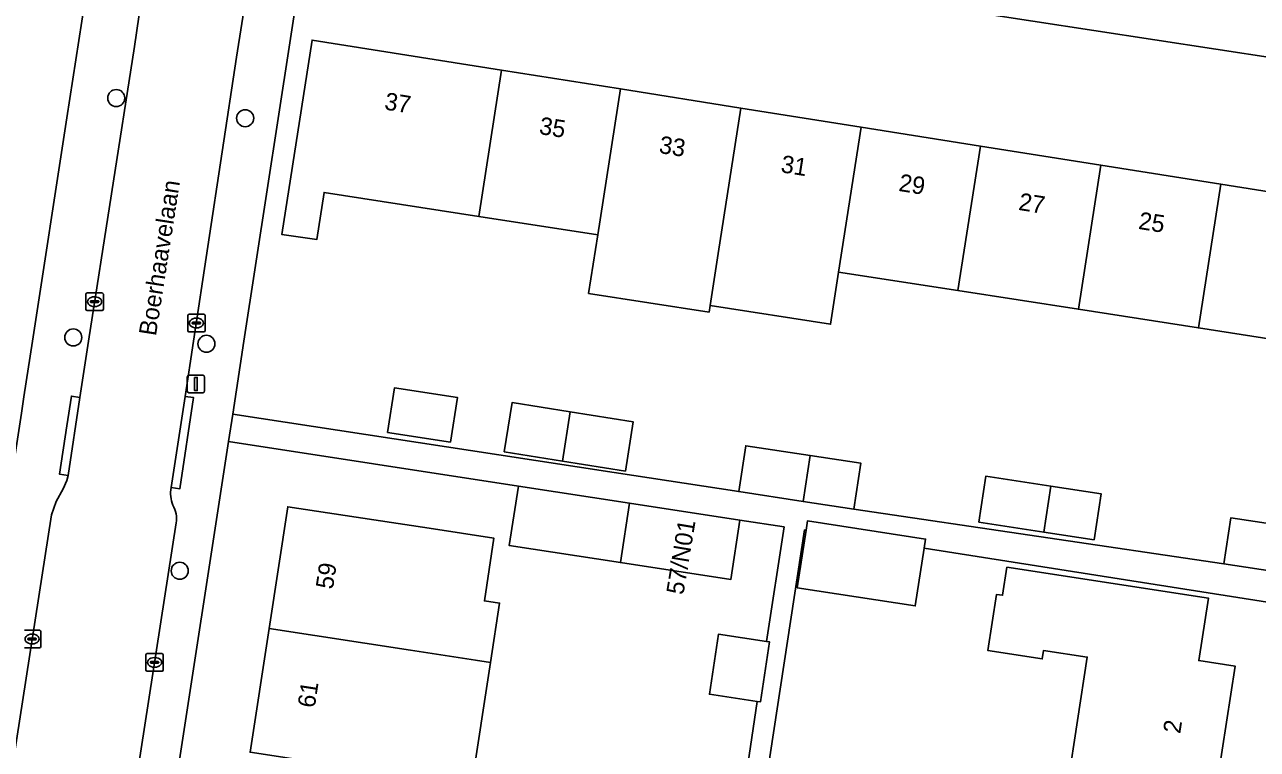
# Model space of a CAD drawing. Extents: x 161483 to 162250, y 379484 to 380833.
# Drawn here: x 161997.6 to 162068.3, y 380476.6 to 380518.2 of the extents above; entities that cross this region are included whole.
import ezdxf

# ---------------------------------------------------------------- set-up
doc = ezdxf.new("R2010")
doc.units = 0
for name, color, linetype in [('IMGEO_Boom', 7, 'Continuous'), ('IMGEO_Erf', 7, 'Continuous'), ('IMGEO_Kolk', 7, 'Continuous'), ('IMGEO_Lichtmast', 7, 'Continuous'), ('IMGEO_Openbare_ruimte_label', 7, 'Continuous'), ('IMGEO_Pand', 7, 'Continuous'), ('IMGEO_Pand_nummerreeks', 7, 'Continuous'), ('IMGEO_Rijbaan_lokaal_open', 7, 'Continuous'), ('IMGEO_Voetpad_open', 7, 'Continuous')]:
    doc.layers.add(name, color=color, linetype=linetype)

msp = doc.modelspace()

# ---------------------------------------------------------------- linework, layer by layer
at = {"layer": 'IMGEO_Boom'}
for centre in [(162002.833, 380513.941), (162010.228, 380512.781), (162000.37, 380500.207), (162008.006, 380499.843), (162006.474, 380486.826)]:
    msp.add_circle(centre, 0.489, dxfattribs=at)
at = {"layer": 'IMGEO_Erf'}
for points in [[(161997.539, 380496.804), (161998.03, 380500), (162000, 380512.813), (162001.728, 380523.906)], [(162083.408, 380514.075), (162048.414, 380519.427), (162017.011, 380524.254)], [(162013.988, 380522.858), (162013.459, 380521.47), (162010.156, 380500), (162009.511, 380495.807), (162024.782, 380493.47), (162031.388, 380492.459), (162038.541, 380491.365), (162038.944, 380493.999), (162042.635, 380493.434), (162045.55, 380492.988), (162045.147, 380490.354), (162066.367, 380487.23), (162066.77, 380489.864), (162070.182, 380489.342), (162073.376, 380488.853), (162072.973, 380486.219), (162081.739, 380484.84), (162084.124, 380500), (162085.825, 380510.811)], [(162069.809, 380500), (162064.909, 380500.759), (162058.02, 380501.825), (162051.117, 380502.894), (162044.268, 380503.955), (162043.804, 380500.964), (162036.899, 380502.036), (162036.841, 380501.665), (162029.931, 380502.737), (162030.452, 380506.094), (162023.64, 380507.149), (162014.755, 380508.525), (162014.336, 380505.825), (162012.338, 380506.104), (162014.066, 380517.261), (162024.941, 380515.538), (162031.75, 380514.46), (162038.657, 380513.366), (162045.558, 380512.273), (162052.404, 380511.188), (162059.303, 380510.096), (162066.188, 380509.005), (162073.063, 380507.916)], [(162039.053, 380475.719), (162039.605, 380479.324), (162036.857, 380479.745), (162037.385, 380483.193), (162040.134, 380482.773), (162041.141, 380489.344), (162038.601, 380489.733), (162038.081, 380486.323), (162031.754, 380487.291), (162025.378, 380488.266), (162025.899, 380491.676), (162009.269, 380494.234), (162000, 380433.985)], [(162010.512, 380476.414), (162011.599, 380483.512), (162012.668, 380490.501), (162017.611, 380489.745), (162020.776, 380489.261), (162024.501, 380488.692), (162023.952, 380485.099), (162024.822, 380484.966), (162024.302, 380481.567), (162023.216, 380474.47)], [(162081.4, 380483.045), (162049.175, 380488.117), (162048.669, 380484.81), (162041.895, 380485.847), (162042.401, 380489.155), (162042.32, 380489.168), (162039.182, 380468.642)]]:
    msp.add_lwpolyline(points, dxfattribs=at)
for points in [[(162022.008, 380494.204), (162018.401, 380494.756), (162018.792, 380497.317), (162022.399, 380496.765)], [(162028.876, 380495.936), (162032.485, 380495.36), (162032.035, 380492.543), (162028.438, 380493.118), (162025.087, 380493.653), (162025.537, 380496.469)], [(162056.446, 380491.681), (162059.323, 380491.24), (162058.92, 380488.606), (162056.038, 380489.047), (162052.314, 380489.617), (162052.717, 380492.251)], [(162052.273, 380475.388), (162053.993, 380475.125), (162057.421, 380474.6), (162058.535, 380481.869), (162056.023, 380482.254), (162055.949, 380481.767), (162052.834, 380482.244), (162053.329, 380485.472), (162053.679, 380485.418), (162053.926, 380487.03), (162065.478, 380485.26), (162064.929, 380481.674), (162067.01, 380481.356), (162065.78, 380473.32), (162064.545, 380465.254), (162064.377, 380465.279), (162064.06, 380463.205), (162059.118, 380463.961), (162058.624, 380464.037), (162058.941, 380466.112), (162055.254, 380466.675), (162055.87, 380470.71), (162052.804, 380471.178)]]:
    msp.add_lwpolyline(points, close=True, dxfattribs=at)
at = {"layer": 'IMGEO_Kolk'}
for p, q in [((162001.167, 380502.758), (162002.019, 380502.758)), ((162001.092, 380501.832), (162001.092, 380502.684)), ((162001.351, 380502.252), (162001.351, 380502.264)), ((162001.789, 380502.215), (162001.391, 380502.215)), ((162001.394, 380502.301), (162001.792, 380502.301)), ((162001.58, 380502.538), (162001.605, 380502.538)), ((162001.835, 380502.264), (162001.835, 380502.252)), ((162002.093, 380502.684), (162002.093, 380501.832)), ((162002.019, 380501.758), (162001.167, 380501.758)), ((162001.603, 380501.978), (162001.578, 380501.978)), ((162006.93, 380500.609), (162006.93, 380501.461)), ((162007.005, 380501.535), (162007.857, 380501.535)), ((162007.418, 380501.315), (162007.443, 380501.315)), ((162007.931, 380501.461), (162007.931, 380500.609)), ((162007.189, 380501.029), (162007.189, 380501.041)), ((162007.627, 380500.992), (162007.229, 380500.992)), ((162007.232, 380501.078), (162007.63, 380501.078)), ((162007.441, 380500.755), (162007.416, 380500.755)), ((162007.673, 380501.041), (162007.673, 380501.029)), ((162007.857, 380500.535), (162007.005, 380500.535)), ((161997.579, 380483.41), (161998.431, 380483.41)), ((161997.763, 380482.904), (161997.763, 380482.916)), ((161997.806, 380482.953), (161998.204, 380482.953)), ((161997.992, 380483.19), (161998.017, 380483.19)), ((161998.247, 380482.916), (161998.247, 380482.904)), ((161998.505, 380483.336), (161998.505, 380482.484)), ((161998.431, 380482.41), (161997.579, 380482.41)), ((161998.201, 380482.867), (161997.803, 380482.867)), ((161998.015, 380482.63), (161997.99, 380482.63)), ((162004.531, 380481.143), (162004.531, 380481.995)), ((162004.606, 380482.069), (162005.458, 380482.069)), ((162004.79, 380481.563), (162004.79, 380481.575)), ((162005.228, 380481.526), (162004.83, 380481.526)), ((162004.833, 380481.612), (162005.231, 380481.612)), ((162005.019, 380481.849), (162005.044, 380481.849)), ((162005.274, 380481.575), (162005.274, 380481.563)), ((162005.532, 380481.995), (162005.532, 380481.143)), ((162005.458, 380481.069), (162004.606, 380481.069)), ((162005.042, 380481.289), (162005.017, 380481.289))]:
    msp.add_line(p, q, dxfattribs=at)
for points in [[(162001.167, 380502.758), (162002.019, 380502.758)], [(162001.092, 380501.832), (162001.092, 380502.684)], [(162002.093, 380502.684), (162002.093, 380501.832)], [(162002.019, 380501.758), (162001.167, 380501.758)], [(162006.93, 380500.609), (162006.93, 380501.461)], [(162007.005, 380501.535), (162007.857, 380501.535)], [(162007.931, 380501.461), (162007.931, 380500.609)], [(162007.857, 380500.535), (162007.005, 380500.535)], [(161997.579, 380483.41), (161998.431, 380483.41)], [(161998.505, 380483.336), (161998.505, 380482.484)], [(161998.431, 380482.41), (161997.579, 380482.41)], [(162004.531, 380481.143), (162004.531, 380481.995)], [(162004.606, 380482.069), (162005.458, 380482.069)], [(162005.532, 380481.995), (162005.532, 380481.143)], [(162005.458, 380481.069), (162004.606, 380481.069)]]:
    msp.add_lwpolyline(points, dxfattribs=at)
for centre, radius, start, end in [((162001.169, 380502.682), 0.0765, 91.55205, 178.44795), ((162001.169, 380502.682), 0.0765, 91.55205, 178.44795), ((162002.017, 380502.682), 0.0765, 1.55205, 88.44795), ((162002.017, 380502.682), 0.0765, 1.55205, 88.44795), ((162001.391, 380502.261), 0.0403, 85.87752, 175.75265), ((162001.388, 380502.251), 0.0366, 178.93798, 274.71019), ((162001.792, 380502.258), 0.043, 264.86636, 352.45326), ((162001.796, 380502.263), 0.0386, 1.73085, 96.63898), ((162001.169, 380501.834), 0.0765, 181.55205, 268.44795), ((162001.169, 380501.834), 0.0765, 181.55205, 268.44795), ((162002.017, 380501.834), 0.0765, 271.55205, 358.44795), ((162002.017, 380501.834), 0.0765, 271.55205, 358.44795), ((162007.007, 380501.459), 0.0765, 91.55205, 178.44795), ((162007.007, 380501.459), 0.0765, 91.55205, 178.44795), ((162007.855, 380501.459), 0.0765, 1.55205, 88.44795), ((162007.855, 380501.459), 0.0765, 1.55205, 88.44795), ((162007.007, 380500.611), 0.0765, 181.55205, 268.44795), ((162007.007, 380500.611), 0.0765, 181.55205, 268.44795), ((162007.229, 380501.038), 0.0403, 85.87752, 175.75265), ((162007.226, 380501.028), 0.0366, 178.93798, 274.71019), ((162007.63, 380501.035), 0.043, 264.86636, 352.45326), ((162007.634, 380501.04), 0.0386, 1.73085, 96.63898), ((162007.855, 380500.611), 0.0765, 271.55205, 358.44795), ((162007.855, 380500.611), 0.0765, 271.55205, 358.44795), ((161997.803, 380482.913), 0.0403, 85.87752, 175.75265), ((161997.8, 380482.903), 0.0366, 178.93798, 274.71019), ((161998.204, 380482.91), 0.043, 264.86636, 352.45326), ((161998.208, 380482.915), 0.0386, 1.73085, 96.63898), ((161998.429, 380483.334), 0.0765, 1.55205, 88.44795), ((161998.429, 380483.334), 0.0765, 1.55205, 88.44795), ((161998.429, 380482.486), 0.0765, 271.55205, 358.44795), ((161998.429, 380482.486), 0.0765, 271.55205, 358.44795), ((162004.608, 380481.993), 0.0765, 91.55205, 178.44795), ((162004.608, 380481.993), 0.0765, 91.55205, 178.44795), ((162004.83, 380481.572), 0.0403, 85.87752, 175.75265), ((162004.827, 380481.562), 0.0366, 178.93798, 274.71019), ((162005.231, 380481.569), 0.043, 264.86636, 352.45326), ((162005.235, 380481.574), 0.0386, 1.73085, 96.63898), ((162005.456, 380481.993), 0.0765, 1.55205, 88.44795), ((162005.456, 380481.993), 0.0765, 1.55205, 88.44795), ((162004.608, 380481.145), 0.0765, 181.55205, 268.44795), ((162004.608, 380481.145), 0.0765, 181.55205, 268.44795), ((162005.456, 380481.145), 0.0765, 271.55205, 358.44795), ((162005.456, 380481.145), 0.0765, 271.55205, 358.44795)]:
    msp.add_arc(centre, radius, start, end, dxfattribs=at)
for centre, major_axis, ratio, start_param, end_param in [((162001.579, 380502.258), (-0.387, 0.002), 0.722429, 4.712389, 7.853982), ((162001.604, 380502.258), (-0.39, 0.002), 0.717154, 1.570796, 4.712389), ((162007.417, 380501.035), (-0.387, 0.002), 0.722429, 4.712389, 7.853982), ((162007.442, 380501.035), (-0.39, 0.002), 0.717154, 1.570796, 4.712389), ((161997.991, 380482.91), (-0.387, 0.002), 0.722429, 4.712389, 7.853982), ((161998.016, 380482.91), (-0.39, 0.002), 0.717154, 1.570796, 4.712389), ((162005.018, 380481.569), (-0.387, 0.002), 0.722429, 4.712389, 7.853982), ((162005.043, 380481.569), (-0.39, 0.002), 0.717154, 1.570796, 4.712389)]:
    msp.add_ellipse(centre, major_axis=major_axis, ratio=ratio, start_param=start_param, end_param=end_param, dxfattribs=at)
at = {"layer": 'IMGEO_Lichtmast'}
for p, q in [((162006.906, 380497.136), (162006.906, 380497.936)), ((162006.906, 380497.936), (162006.906, 380497.136)), ((162007.006, 380498.036), (162007.796, 380498.036)), ((162007.796, 380498.036), (162007.006, 380498.036)), ((162007.896, 380497.936), (162007.896, 380497.136)), ((162007.896, 380497.136), (162007.896, 380497.936)), ((162007.796, 380497.036), (162007.006, 380497.036)), ((162007.006, 380497.036), (162007.796, 380497.036))]:
    msp.add_line(p, q, dxfattribs=at)
msp.add_lwpolyline([(162007.326, 380497.911), (162007.476, 380497.911), (162007.476, 380497.161), (162007.326, 380497.161), (162007.326, 380497.911)], dxfattribs=at)
for centre, start, end in [((162007.006, 380497.936), 90, 180), ((162007.006, 380497.936), 90, 180), ((162007.796, 380497.936), 0, 90), ((162007.796, 380497.936), 360, 90), ((162007.006, 380497.136), 180, 270), ((162007.006, 380497.136), 180, 270), ((162007.796, 380497.136), 270, 0), ((162007.796, 380497.136), 270, 0)]:
    msp.add_arc(centre, 0.1, start, end, dxfattribs=at)
at = {"layer": 'IMGEO_Pand'}
for points in [[(162024.941, 380515.538), (162014.066, 380517.261), (162012.338, 380506.104), (162014.336, 380505.825), (162014.755, 380508.525), (162023.64, 380507.149)], [(162024.941, 380515.538), (162023.64, 380507.149), (162030.452, 380506.094), (162031.75, 380514.46)], [(162038.657, 380513.366), (162031.75, 380514.46), (162030.452, 380506.094), (162029.931, 380502.737), (162036.841, 380501.665), (162036.899, 380502.036), (162037.362, 380505.024)], [(162045.558, 380512.273), (162038.657, 380513.366), (162037.362, 380505.024), (162036.899, 380502.036), (162043.804, 380500.964), (162044.268, 380503.955)], [(162044.268, 380503.955), (162051.117, 380502.894), (162052.404, 380511.188), (162045.558, 380512.273)], [(162051.117, 380502.894), (162058.02, 380501.825), (162059.303, 380510.096), (162052.404, 380511.188)], [(162064.909, 380500.759), (162066.188, 380509.005), (162059.303, 380510.096), (162058.02, 380501.825)], [(162071.788, 380499.694), (162071.835, 380500), (162073.063, 380507.916), (162066.188, 380509.005), (162064.909, 380500.759), (162069.809, 380500)], [(162022.008, 380494.204), (162022.399, 380496.765), (162018.792, 380497.317), (162018.401, 380494.756)], [(162028.876, 380495.936), (162025.537, 380496.469), (162025.087, 380493.653), (162028.438, 380493.118)], [(162028.876, 380495.936), (162028.438, 380493.118), (162032.035, 380492.543), (162032.485, 380495.36)], [(162042.228, 380490.8), (162042.635, 380493.434), (162038.944, 380493.999), (162038.541, 380491.365)], [(162042.228, 380490.8), (162045.147, 380490.354), (162045.55, 380492.988), (162042.635, 380493.434)], [(162056.446, 380491.681), (162052.717, 380492.251), (162052.314, 380489.617), (162056.038, 380489.047)], [(162032.275, 380490.701), (162025.899, 380491.676), (162025.378, 380488.266), (162031.754, 380487.291)], [(162056.446, 380491.681), (162056.038, 380489.047), (162058.92, 380488.606), (162059.323, 380491.24)], [(162032.275, 380490.701), (162031.754, 380487.291), (162038.081, 380486.323), (162038.601, 380489.733)], [(162024.501, 380488.692), (162020.776, 380489.261), (162017.611, 380489.745), (162012.668, 380490.501), (162011.599, 380483.512), (162019.706, 380482.271), (162023.433, 380481.7), (162024.302, 380481.567), (162024.822, 380484.966), (162023.952, 380485.099)], [(162049.175, 380488.117), (162049.256, 380488.646), (162042.482, 380489.683), (162042.401, 380489.155), (162041.895, 380485.847), (162048.669, 380484.81)], [(162070.182, 380489.342), (162066.77, 380489.864), (162066.367, 380487.23), (162069.774, 380486.709)], [(162067.01, 380481.356), (162064.929, 380481.674), (162065.478, 380485.26), (162053.926, 380487.03), (162053.679, 380485.418), (162053.329, 380485.472), (162052.834, 380482.244), (162055.949, 380481.767), (162056.023, 380482.254), (162058.535, 380481.869), (162057.421, 380474.6), (162065.78, 380473.32)], [(162024.302, 380481.567), (162023.433, 380481.7), (162019.706, 380482.271), (162011.599, 380483.512), (162010.512, 380476.414), (162018.62, 380475.173), (162023.216, 380474.47)], [(162040.134, 380482.773), (162037.385, 380483.193), (162036.857, 380479.745), (162039.605, 380479.324), (162039.782, 380479.297), (162040.31, 380482.746)]]:
    msp.add_lwpolyline(points, close=True, dxfattribs=at)
at = {"layer": 'IMGEO_Rijbaan_lokaal_open'}
for points in [[(162005.978, 380491.592), (162006.784, 380496.829), (162007.271, 380500), (162009.728, 380516.285), (162010.756, 380522.832), (162010.932, 380524.02), (162005.085, 380524.854), (162004.891, 380523.86), (162003.878, 380516.894), (162001.249, 380500), (162000.753, 380496.771), (162000.066, 380492.294), (162000, 380492.002), (161999.789, 380491.531), (161999.389, 380490.794), (161999.112, 380490.027), (161990.029, 380431.608)], [(161997.191, 380430.934), (162000, 380449.079), (162006.268, 380489.565)]]:
    msp.add_lwpolyline(points, dxfattribs=at)
for centre, radius, start, end in [((162007.903, 380491.272), 1.951, 170.56619, 200.65236), ((162004.86, 380489.829), 1.432, 349.39948, 31.83304)]:
    msp.add_arc(centre, radius, start, end, dxfattribs=at)
at = {"layer": 'IMGEO_Voetpad_open'}
for points in [[(162005.228, 380525.716), (162000.674, 380526.189), (162001.144, 380525.735), (162001.658, 380524.62), (162001.728, 380523.906), (162000, 380512.813), (161998.03, 380500), (161997.539, 380496.804), (161997.393, 380495.855), (161982.918, 380401.702)], [(161990.029, 380431.608), (161999.112, 380490.027), (161999.389, 380490.794), (161999.789, 380491.531), (162000, 380492.002), (162000.066, 380492.294), (161999.572, 380492.37), (162000, 380495.135), (162000.265, 380496.846), (162000.753, 380496.771), (162001.249, 380500), (162003.878, 380516.894), (162004.891, 380523.86), (162005.085, 380524.854)], [(162009.269, 380494.234), (162009.511, 380495.807), (162010.156, 380500), (162013.459, 380521.47), (162013.988, 380522.858), (162010.932, 380524.02), (162010.756, 380522.832), (162009.728, 380516.285), (162007.271, 380500), (162006.784, 380496.829), (162007.267, 380496.756), (162006.472, 380491.517), (162005.978, 380491.592)], [(162017.011, 380524.254), (162048.414, 380519.427), (162083.408, 380514.075), (162088.664, 380513.058)], [(162069.774, 380486.709), (162066.367, 380487.23), (162045.147, 380490.354), (162042.228, 380490.8), (162038.541, 380491.365), (162031.388, 380492.459), (162024.782, 380493.47), (162009.511, 380495.807), (162009.269, 380494.234), (162025.899, 380491.676), (162032.275, 380490.701), (162038.601, 380489.733), (162041.141, 380489.344), (162040.134, 380482.773), (162040.31, 380482.746), (162039.782, 380479.297), (162039.605, 380479.324), (162039.053, 380475.719)], [(161994.764, 380398.467), (161994.885, 380400.652), (162000, 380433.985), (162009.269, 380494.234)], [(162006.268, 380489.565), (162000, 380449.079), (161997.191, 380430.934)], [(162039.182, 380468.642), (162042.32, 380489.168), (162042.401, 380489.155), (162042.482, 380489.683), (162049.256, 380488.646), (162049.175, 380488.117), (162081.4, 380483.045)]]:
    msp.add_lwpolyline(points, dxfattribs=at)
for points in [[(162000.753, 380496.771), (162000.265, 380496.846), (162000, 380495.135), (161999.572, 380492.37), (162000.066, 380492.294)], [(162006.784, 380496.829), (162005.978, 380491.592), (162006.472, 380491.517), (162007.267, 380496.756)]]:
    msp.add_lwpolyline(points, close=True, dxfattribs=at)
for centre, radius, start, end in [((162007.903, 380491.272), 1.951, 170.56619, 200.65236), ((162004.86, 380489.829), 1.432, 349.39948, 31.83304)]:
    msp.add_arc(centre, radius, start, end, dxfattribs=at)

# ---------------------------------------------------------------- texts
at = {"layer": 'IMGEO_Openbare_ruimte_label'}
msp.add_text('Boerhaavelaan', height=1, rotation=81.14057, dxfattribs=at).set_placement((162005.108, 380500.259))
at = {"layer": 'IMGEO_Pand_nummerreeks'}
for s, rotation, p in [('37', 350.99934, (162018.175, 380513.289)), ('35', 350.99934, (162027.049, 380511.884)), ('33', 350.99883, (162033.924, 380510.795)), ('31', 350.99883, (162040.91, 380509.689)), ('29', 350.99934, (162047.673, 380508.617)), ('27', 350.99934, (162054.548, 380507.528)), ('25', 350.99934, (162061.422, 380506.439)), ('57/N01', 80.59266, (162035.361, 380485.409)), ('59', 81.30271, (162015.256, 380485.729)), ('61', 81.30271, (162014.214, 380478.922)), ('2', 81.29698, (162063.862, 380477.446))]:
    msp.add_text(s, height=1, rotation=rotation, dxfattribs=at).set_placement(p)

doc.saveas('drawing.dxf')
